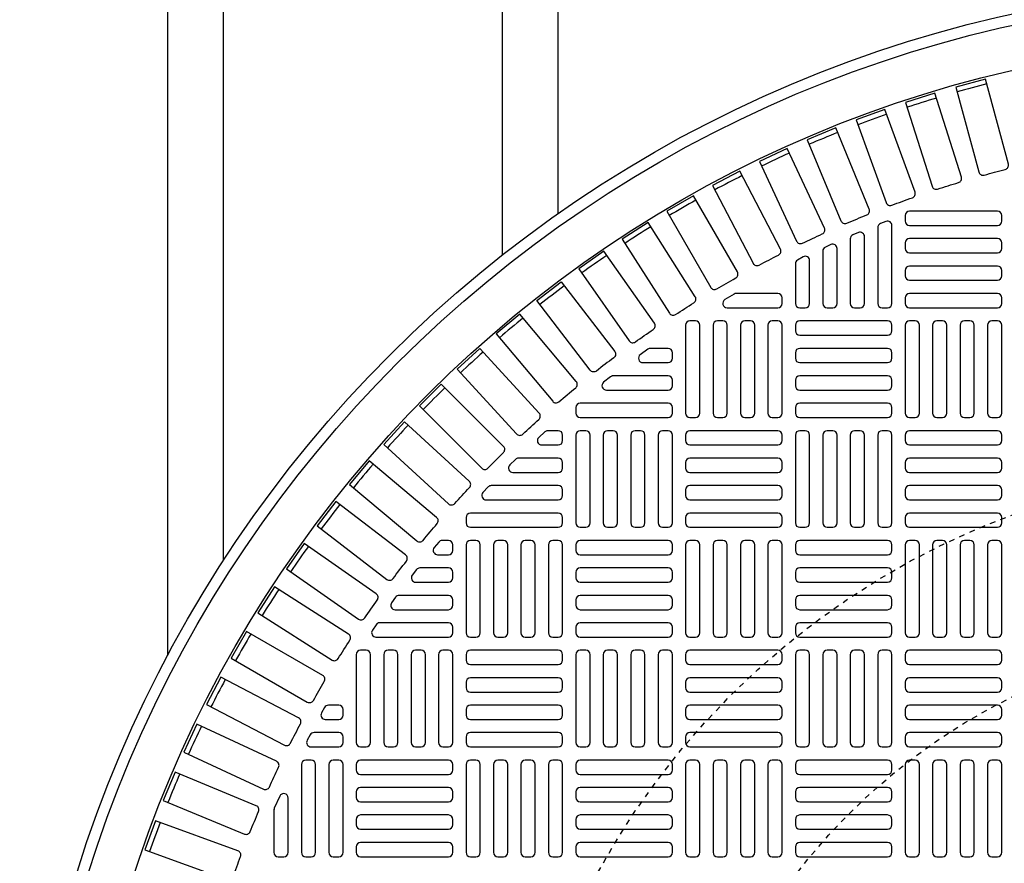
# Model space of a CAD drawing. Extents: x -169 to 7270, y -140 to 2984.
# Tile 652 of 656: x 6504 to 6522, y 1324 to 1339. Entities that reach past the tile are written whole.
import ezdxf

# ---------------------------------------------------------------- set-up
doc = ezdxf.new("R2010")
doc.units = 0
doc.header["$MEASUREMENT"] = 0
doc.linetypes.add('HIDDEN2', pattern=[0.28125, 0.1875, -0.09375])
doc.layers.get('DEFPOINTS').update_dxf_attribs({"linetype": 'CONTINUOUS'})
for name, color, linetype in [('TANK-MANHOLE-COVER-40', 2, 'CONTINUOUS'), ('TANK-MANHOLE-COVER-HATCH-40', 252, 'CONTINUOUS'), ('TANK-SLOPE', 3, 'CONTINUOUS'), ('TANK-UST-RIB', 7, 'CONTINUOUS')]:
    doc.layers.add(name, color=color, linetype=linetype)

msp = doc.modelspace()

# ---------------------------------------------------------------- linework, layer by layer
at = {"layer": 'DEFPOINTS', "color": 8, "linetype": 'HIDDEN2', "ltscale": 0.125}
msp.add_circle((6526.95106, 1317.00983), 14, dxfattribs=at)
msp.add_circle((6526.95106, 1317.00983), 14, dxfattribs=at)
at = {"layer": 'DEFPOINTS', "color": 8, "linetype": 'HIDDEN2', "ltscale": 0.5}
msp.add_circle((6526.95106, 1317.00983), 11, dxfattribs=at)
msp.add_circle((6526.95106, 1317.00983), 11, dxfattribs=at)
at = {"layer": 'TANK-MANHOLE-COVER-40', "color": 4, "linetype": 'Continuous'}
msp.add_circle((6526.95183, 1317.00983), 22.63902, dxfattribs=at)
at = {"layer": 'TANK-MANHOLE-COVER-40', "color": 1, "linetype": 'Continuous'}
msp.add_circle((6526.95183, 1317.00983), 22.44094, dxfattribs=at)
at = {"layer": 'TANK-MANHOLE-COVER-40', "color": 2, "linetype": 'Continuous'}
msp.add_circle((6526.95183, 1317.00983), 21.65354, dxfattribs=at)
at = {"layer": 'TANK-MANHOLE-COVER-HATCH-40', "linetype": 'Continuous'}
for points in [[(6521.59649, 1336.23864, -0.00491171), (6521.97528, 1336.34013, 0.41709369), (6522.03171, 1336.43677), (6521.62387, 1337.95884), (6521.09147, 1337.81619), (6521.49931, 1336.29411, 0.41709369), (6521.59649, 1336.23864)], [(6520.76284, 1335.98674, -0.00491171), (6521.13684, 1336.10466, 0.41709369), (6521.189, 1336.20366), (6520.71516, 1337.7065), (6520.18949, 1337.54076), (6520.66333, 1336.03792, 0.41709369), (6520.76284, 1335.98674)], [(6519.94097, 1335.69872, -0.00491171), (6520.30947, 1335.83284, 0.41709369), (6520.35726, 1335.93403), (6519.81832, 1337.41476), (6519.30038, 1337.22625), (6519.83932, 1335.74551, 0.41709369), (6519.94097, 1335.69872)], [(6519.13245, 1335.37512, -0.00491171), (6519.49475, 1335.52519, 0.41709369), (6519.53808, 1335.62836), (6518.93506, 1337.08418), (6518.42583, 1336.87326), (6519.02885, 1335.41743, 0.41709369), (6519.13245, 1335.37512)], [(6518.3388, 1335.01656, -0.00491171), (6518.69422, 1335.1823, 0.41709369), (6518.73301, 1335.28726), (6518.06706, 1336.71539), (6517.56752, 1336.48245), (6518.23347, 1335.05432, 0.41709369), (6518.3388, 1335.01656)], [(6517.56156, 1334.62373, -0.00491171), (6517.9094, 1334.80481, 0.41709369), (6517.94358, 1334.91136), (6517.21597, 1336.30909), (6516.72706, 1336.05458), (6517.45467, 1334.65686, 0.41709369), (6517.56156, 1334.62373)], [(6516.80219, 1334.19737, -0.00491171), (6517.1418, 1334.39345, 0.41709369), (6517.1713, 1334.50139), (6516.38341, 1335.86605), (6515.90608, 1335.59046), (6516.69396, 1334.2258, 0.41709369), (6516.80219, 1334.19737)], [(6516.06214, 1333.73829, -0.00491171), (6516.39288, 1333.94899, 0.41709369), (6516.41763, 1334.05812), (6515.57097, 1335.38711), (6515.10611, 1335.09096), (6515.95277, 1333.76197, 0.41709369), (6516.06214, 1333.73829)], [(6515.34282, 1333.24737, -0.00491171), (6515.66405, 1333.4723, 0.41709369), (6515.68403, 1333.5824), (6514.7802, 1334.87319), (6514.3287, 1334.55705), (6515.23252, 1333.26626, 0.41709369), (6515.34282, 1333.24737)], [(6514.6456, 1332.72553, -0.41709369), (6514.53458, 1332.73959), (6513.57531, 1333.98974), (6514.0126, 1334.32527), (6514.97186, 1333.07513, -0.41709369), (6514.95671, 1332.96426, 0.00491171), (6514.6456, 1332.72553)], [(6517.15364, 1334.11613, 0.1342636), (6517.11358, 1334.10517), (6516.94707, 1334.00675, 0.76325856), (6516.98714, 1333.86022), (6517.89671, 1333.86022), (6517.89671, 1333.86022, 0.41421356), (6517.97545, 1333.93896), (6517.97545, 1334.03739), (6517.97545, 1334.03739, 0.41421356), (6517.89671, 1334.11613), (6517.15364, 1334.11613)], [(6513.9718, 1332.17378, -0.00491171), (6514.27221, 1332.42586, 0.41709369), (6514.28251, 1332.53728), (6513.26962, 1333.74439), (6512.84739, 1333.3901), (6513.86028, 1332.18299, 0.41709369), (6513.9718, 1332.17378)], [(6515.61365, 1333.13188, 0.15754945), (6515.56758, 1333.11699), (6515.43117, 1333.01856, 0.72778796), (6515.47725, 1332.87597), (6515.92821, 1332.87597), (6515.92821, 1332.87597, 0.41421356), (6516.00695, 1332.95471), (6516.00695, 1333.05314), (6516.00695, 1333.05314, 0.41421356), (6515.92821, 1333.13188), (6515.61365, 1333.13188)], [(6514.94755, 1332.63975, 0.16819223), (6514.89887, 1332.6229), (6514.77375, 1332.52447, 0.71204699), (6514.82243, 1332.38384), (6515.92821, 1332.38384), (6515.92821, 1332.38384, 0.41421356), (6516.00695, 1332.46258), (6516.00695, 1332.56101), (6516.00695, 1332.56101, 0.41421356), (6515.92821, 1332.63975), (6514.92029, 1332.63975)], [(6512.69957, 1330.9848, -0.00491171), (6512.97686, 1331.26209, 0.41709369), (6512.97741, 1331.37399), (6511.86317, 1332.48823), (6511.47343, 1332.09848), (6512.58767, 1330.98425, 0.41709369), (6512.69957, 1330.9848)], [(6511.5358, 1329.68945, -0.00491171), (6511.78787, 1329.98986, 0.41709369), (6511.77867, 1330.10138), (6510.57156, 1331.11427), (6510.21727, 1330.69204), (6511.42438, 1329.67915, 0.41709369), (6511.5358, 1329.68945)], [(6510.48936, 1328.29761, -0.00491171), (6510.71429, 1328.61884, 0.41709369), (6510.6954, 1328.72913), (6509.40461, 1329.63296), (6509.08846, 1329.18146), (6510.37926, 1328.27763, 0.41709369), (6510.48936, 1328.29761)], [(6510.01267, 1327.56878, -0.00491171), (6510.22337, 1327.89952, 0.41709369), (6510.19969, 1328.00889), (6508.8707, 1328.85555), (6508.57455, 1328.39068), (6509.90354, 1327.54402, 0.41709369), (6510.01267, 1327.56878)], [(6509.56821, 1326.81985, -0.00491171), (6509.76429, 1327.15947, 0.41709369), (6509.73586, 1327.2677), (6508.3712, 1328.05558), (6508.09561, 1327.57825), (6509.46027, 1326.79036, 0.41709369), (6509.56821, 1326.81985)], [(6509.15685, 1326.05225, -0.00491171), (6509.33793, 1326.4001, 0.41709369), (6509.3048, 1326.50699), (6507.90708, 1327.23459), (6507.65257, 1326.74569), (6509.0503, 1326.01808, 0.41709369), (6509.15685, 1326.05225)], [(6508.77936, 1325.26744, -0.00491171), (6508.94509, 1325.62285, 0.41709369), (6508.90734, 1325.72819), (6507.47921, 1326.39414), (6507.24627, 1325.8946), (6508.6744, 1325.22865, 0.41709369), (6508.77936, 1325.26744)], [(6508.43647, 1324.46691, -0.00491171), (6508.58654, 1324.82921, 0.41709369), (6508.54422, 1324.93281), (6507.0884, 1325.53583), (6506.87747, 1325.0266), (6508.3333, 1324.42358, 0.41709369), (6508.43647, 1324.46691)], [(6508.86128, 1324.87013), (6508.86128, 1324.09644), (6508.86128, 1324.09644, 0.41421356), (6508.94002, 1324.0177), (6509.03844, 1324.0177), (6509.03844, 1324.0177, 0.41421356), (6509.11718, 1324.09644), (6509.11718, 1325.07024, 0.80700564), (6508.96673, 1325.10275), (6508.8683, 1324.88562, 0.10680341), (6508.86128, 1324.85311)], [(6508.12882, 1323.65218, -0.00491171), (6508.26294, 1324.02069, 0.41709369), (6508.21615, 1324.12234), (6506.73541, 1324.66128), (6506.54689, 1324.14334), (6508.02763, 1323.6044, 0.41709369), (6508.12882, 1323.65218)]]:
    msp.add_lwpolyline(points, format="xyb", dxfattribs=at)
at = {"layer": 'TANK-MANHOLE-COVER-HATCH-40', "linetype": 'Continuous', "flags": 128}
for points in [[(6520.18018, 1335.41534, 0.41421356), (6520.25892, 1335.3366), (6521.83372, 1335.3366, 0.41421356), (6521.91246, 1335.41534), (6521.91246, 1335.51377, 0.41421356), (6521.83372, 1335.59251), (6520.25892, 1335.59251, 0.41421356), (6520.18018, 1335.51377)], [(6520.18018, 1334.92321, 0.41421356), (6520.25892, 1334.84447), (6521.83372, 1334.84447, 0.41421356), (6521.91246, 1334.92321), (6521.91246, 1335.02164, 0.41421356), (6521.83372, 1335.10038), (6520.25892, 1335.10038, 0.41421356), (6520.18018, 1335.02164)], [(6520.18018, 1334.43109, 0.41421356), (6520.25892, 1334.35235), (6521.83372, 1334.35235, 0.41421356), (6521.91246, 1334.43109), (6521.91246, 1334.52951, 0.41421356), (6521.83372, 1334.60825), (6520.25892, 1334.60825, 0.41421356), (6520.18018, 1334.52951)], [(6520.18018, 1333.93896, 0.41421356), (6520.25892, 1333.86022), (6521.83372, 1333.86022, 0.41421356), (6521.91246, 1333.93896), (6521.91246, 1334.03739, 0.41421356), (6521.83372, 1334.11613), (6520.25892, 1334.11613, 0.41421356), (6520.18018, 1334.03739)], [(6516.42033, 1331.89172, 0.41421356), (6516.49907, 1331.97046), (6516.49907, 1333.54526, 0.41421356), (6516.42033, 1333.624), (6516.32191, 1333.624, 0.41421356), (6516.24317, 1333.54526), (6516.24317, 1331.97046, 0.41421356), (6516.32191, 1331.89172)], [(6516.91246, 1331.89172, 0.41421356), (6516.9912, 1331.97046), (6516.9912, 1333.54526, 0.41421356), (6516.91246, 1333.624), (6516.81404, 1333.624, 0.41421356), (6516.73529, 1333.54526), (6516.73529, 1331.97046, 0.41421356), (6516.81404, 1331.89172)], [(6517.40459, 1331.89172, 0.41421356), (6517.48333, 1331.97046), (6517.48333, 1333.54526, 0.41421356), (6517.40459, 1333.624), (6517.30616, 1333.624, 0.41421356), (6517.22742, 1333.54526), (6517.22742, 1331.97046, 0.41421356), (6517.30616, 1331.89172)], [(6517.89671, 1331.89172, 0.41421356), (6517.97545, 1331.97046), (6517.97545, 1333.54526, 0.41421356), (6517.89671, 1333.624), (6517.79829, 1333.624, 0.41421356), (6517.71955, 1333.54526), (6517.71955, 1331.97046, 0.41421356), (6517.79829, 1331.89172)], [(6519.94396, 1333.54526, 0.41421356), (6519.86522, 1333.624), (6518.29041, 1333.624, 0.41421356), (6518.21167, 1333.54526), (6518.21167, 1333.44684, 0.41421356), (6518.29041, 1333.3681), (6519.86522, 1333.3681, 0.41421356), (6519.94396, 1333.44684)], [(6520.35734, 1331.89172, 0.41421356), (6520.43608, 1331.97046), (6520.43608, 1333.54526, 0.41421356), (6520.35734, 1333.624), (6520.25892, 1333.624, 0.41421356), (6520.18018, 1333.54526), (6520.18018, 1331.97046, 0.41421356), (6520.25892, 1331.89172)], [(6520.84947, 1331.89172, 0.41421356), (6520.92821, 1331.97046), (6520.92821, 1333.54526, 0.41421356), (6520.84947, 1333.624), (6520.75104, 1333.624, 0.41421356), (6520.6723, 1333.54526), (6520.6723, 1331.97046, 0.41421356), (6520.75104, 1331.89172)], [(6521.34159, 1331.89172, 0.41421356), (6521.42033, 1331.97046), (6521.42033, 1333.54526, 0.41421356), (6521.34159, 1333.624), (6521.24317, 1333.624, 0.41421356), (6521.16443, 1333.54526), (6521.16443, 1331.97046, 0.41421356), (6521.24317, 1331.89172)], [(6521.83372, 1331.89172, 0.41421356), (6521.91246, 1331.97046), (6521.91246, 1333.54526, 0.41421356), (6521.83372, 1333.624), (6521.73529, 1333.624, 0.41421356), (6521.65655, 1333.54526), (6521.65655, 1331.97046, 0.41421356), (6521.73529, 1331.89172)], [(6519.94396, 1333.05314, 0.41421356), (6519.86522, 1333.13188), (6518.29041, 1333.13188, 0.41421356), (6518.21167, 1333.05314), (6518.21167, 1332.95471, 0.41421356), (6518.29041, 1332.87597), (6519.86522, 1332.87597, 0.41421356), (6519.94396, 1332.95471)], [(6519.94396, 1332.56101, 0.41421356), (6519.86522, 1332.63975), (6518.29041, 1332.63975, 0.41421356), (6518.21167, 1332.56101), (6518.21167, 1332.46258, 0.41421356), (6518.29041, 1332.38384), (6519.86522, 1332.38384, 0.41421356), (6519.94396, 1332.46258)], [(6519.94396, 1332.06888, 0.41421356), (6519.86522, 1332.14762), (6518.29041, 1332.14762, 0.41421356), (6518.21167, 1332.06888), (6518.21167, 1331.97046, 0.41421356), (6518.29041, 1331.89172), (6519.86522, 1331.89172, 0.41421356), (6519.94396, 1331.97046)], [(6514.45183, 1329.92321, 0.41421356), (6514.53057, 1330.00195), (6514.53057, 1331.57676, 0.41421356), (6514.45183, 1331.6555), (6514.35341, 1331.6555, 0.41421356), (6514.27467, 1331.57676), (6514.27467, 1330.00195, 0.41421356), (6514.35341, 1329.92321)], [(6514.94396, 1329.92321, 0.41421356), (6515.0227, 1330.00195), (6515.0227, 1331.57676, 0.41421356), (6514.94396, 1331.6555), (6514.84553, 1331.6555, 0.41421356), (6514.76679, 1331.57676), (6514.76679, 1330.00195, 0.41421356), (6514.84553, 1329.92321)], [(6515.43608, 1329.92321, 0.41421356), (6515.51482, 1330.00195), (6515.51482, 1331.57676, 0.41421356), (6515.43608, 1331.6555), (6515.33766, 1331.6555, 0.41421356), (6515.25892, 1331.57676), (6515.25892, 1330.00195, 0.41421356), (6515.33766, 1329.92321)], [(6515.92821, 1329.92321, 0.41421356), (6516.00695, 1330.00195), (6516.00695, 1331.57676, 0.41421356), (6515.92821, 1331.6555), (6515.82978, 1331.6555, 0.41421356), (6515.75104, 1331.57676), (6515.75104, 1330.00195, 0.41421356), (6515.82978, 1329.92321)], [(6516.24317, 1331.47833, 0.41421356), (6516.32191, 1331.39959), (6517.89671, 1331.39959, 0.41421356), (6517.97545, 1331.47833), (6517.97545, 1331.57676, 0.41421356), (6517.89671, 1331.6555), (6516.32191, 1331.6555, 0.41421356), (6516.24317, 1331.57676)], [(6518.38884, 1329.92321, 0.41421356), (6518.46758, 1330.00195), (6518.46758, 1331.57676, 0.41421356), (6518.38884, 1331.6555), (6518.29041, 1331.6555, 0.41421356), (6518.21167, 1331.57676), (6518.21167, 1330.00195, 0.41421356), (6518.29041, 1329.92321)], [(6518.88096, 1329.92321, 0.41421356), (6518.9597, 1330.00195), (6518.9597, 1331.57676, 0.41421356), (6518.88096, 1331.6555), (6518.78254, 1331.6555, 0.41421356), (6518.7038, 1331.57676), (6518.7038, 1330.00195, 0.41421356), (6518.78254, 1329.92321)], [(6519.37309, 1329.92321, 0.41421356), (6519.45183, 1330.00195), (6519.45183, 1331.57676, 0.41421356), (6519.37309, 1331.6555), (6519.27467, 1331.6555, 0.41421356), (6519.19592, 1331.57676), (6519.19592, 1330.00195, 0.41421356), (6519.27467, 1329.92321)], [(6519.86522, 1329.92321, 0.41421356), (6519.94396, 1330.00195), (6519.94396, 1331.57676, 0.41421356), (6519.86522, 1331.6555), (6519.76679, 1331.6555, 0.41421356), (6519.68805, 1331.57676), (6519.68805, 1330.00195, 0.41421356), (6519.76679, 1329.92321)], [(6520.18018, 1331.47833, 0.41421356), (6520.25892, 1331.39959), (6521.83372, 1331.39959, 0.41421356), (6521.91246, 1331.47833), (6521.91246, 1331.57676, 0.41421356), (6521.83372, 1331.6555), (6520.25892, 1331.6555, 0.41421356), (6520.18018, 1331.57676)], [(6516.24317, 1330.98621, 0.41421356), (6516.32191, 1330.90747), (6517.89671, 1330.90747, 0.41421356), (6517.97545, 1330.98621), (6517.97545, 1331.08463, 0.41421356), (6517.89671, 1331.16337), (6516.32191, 1331.16337, 0.41421356), (6516.24317, 1331.08463)], [(6520.18018, 1330.98621, 0.41421356), (6520.25892, 1330.90747), (6521.83372, 1330.90747, 0.41421356), (6521.91246, 1330.98621), (6521.91246, 1331.08463, 0.41421356), (6521.83372, 1331.16337), (6520.25892, 1331.16337, 0.41421356), (6520.18018, 1331.08463)], [(6516.24317, 1330.49408, 0.41421356), (6516.32191, 1330.41534), (6517.89671, 1330.41534, 0.41421356), (6517.97545, 1330.49408), (6517.97545, 1330.59251, 0.41421356), (6517.89671, 1330.67125), (6516.32191, 1330.67125, 0.41421356), (6516.24317, 1330.59251)], [(6520.18018, 1330.49408, 0.41421356), (6520.25892, 1330.41534), (6521.83372, 1330.41534, 0.41421356), (6521.91246, 1330.49408), (6521.91246, 1330.59251, 0.41421356), (6521.83372, 1330.67125), (6520.25892, 1330.67125, 0.41421356), (6520.18018, 1330.59251)], [(6516.24317, 1330.00195, 0.41421356), (6516.32191, 1329.92321), (6517.89671, 1329.92321, 0.41421356), (6517.97545, 1330.00195), (6517.97545, 1330.10038, 0.41421356), (6517.89671, 1330.17912), (6516.32191, 1330.17912, 0.41421356), (6516.24317, 1330.10038)], [(6520.18018, 1330.00195, 0.41421356), (6520.25892, 1329.92321), (6521.83372, 1329.92321, 0.41421356), (6521.91246, 1330.00195), (6521.91246, 1330.10038, 0.41421356), (6521.83372, 1330.17912), (6520.25892, 1330.17912, 0.41421356), (6520.18018, 1330.10038)], [(6512.48333, 1327.95471, 0.41421356), (6512.56207, 1328.03345), (6512.56207, 1329.60825, 0.41421356), (6512.48333, 1329.68699), (6512.3849, 1329.68699, 0.41421356), (6512.30616, 1329.60825), (6512.30616, 1328.03345, 0.41421356), (6512.3849, 1327.95471)], [(6512.97545, 1327.95471, 0.41421356), (6513.05419, 1328.03345), (6513.05419, 1329.60825, 0.41421356), (6512.97545, 1329.68699), (6512.87703, 1329.68699, 0.41421356), (6512.79829, 1329.60825), (6512.79829, 1328.03345, 0.41421356), (6512.87703, 1327.95471)], [(6513.46758, 1327.95471, 0.41421356), (6513.54632, 1328.03345), (6513.54632, 1329.60825, 0.41421356), (6513.46758, 1329.68699), (6513.36915, 1329.68699, 0.41421356), (6513.29041, 1329.60825), (6513.29041, 1328.03345, 0.41421356), (6513.36915, 1327.95471)], [(6513.9597, 1327.95471, 0.41421356), (6514.03844, 1328.03345), (6514.03844, 1329.60825, 0.41421356), (6513.9597, 1329.68699), (6513.86128, 1329.68699, 0.41421356), (6513.78254, 1329.60825), (6513.78254, 1328.03345, 0.41421356), (6513.86128, 1327.95471)], [(6516.00695, 1329.60825, 0.41421356), (6515.92821, 1329.68699), (6514.35341, 1329.68699, 0.41421356), (6514.27467, 1329.60825), (6514.27467, 1329.50983, 0.41421356), (6514.35341, 1329.43109), (6515.92821, 1329.43109, 0.41421356), (6516.00695, 1329.50983)], [(6516.42033, 1327.95471, 0.41421356), (6516.49907, 1328.03345), (6516.49907, 1329.60825, 0.41421356), (6516.42033, 1329.68699), (6516.32191, 1329.68699, 0.41421356), (6516.24317, 1329.60825), (6516.24317, 1328.03345, 0.41421356), (6516.32191, 1327.95471)], [(6516.91246, 1327.95471, 0.41421356), (6516.9912, 1328.03345), (6516.9912, 1329.60825, 0.41421356), (6516.91246, 1329.68699), (6516.81404, 1329.68699, 0.41421356), (6516.73529, 1329.60825), (6516.73529, 1328.03345, 0.41421356), (6516.81404, 1327.95471)], [(6517.40459, 1327.95471, 0.41421356), (6517.48333, 1328.03345), (6517.48333, 1329.60825, 0.41421356), (6517.40459, 1329.68699), (6517.30616, 1329.68699, 0.41421356), (6517.22742, 1329.60825), (6517.22742, 1328.03345, 0.41421356), (6517.30616, 1327.95471)], [(6517.89671, 1327.95471, 0.41421356), (6517.97545, 1328.03345), (6517.97545, 1329.60825, 0.41421356), (6517.89671, 1329.68699), (6517.79829, 1329.68699, 0.41421356), (6517.71955, 1329.60825), (6517.71955, 1328.03345, 0.41421356), (6517.79829, 1327.95471)], [(6519.94396, 1329.60825, 0.41421356), (6519.86522, 1329.68699), (6518.29041, 1329.68699, 0.41421356), (6518.21167, 1329.60825), (6518.21167, 1329.50983, 0.41421356), (6518.29041, 1329.43109), (6519.86522, 1329.43109, 0.41421356), (6519.94396, 1329.50983)], [(6520.35734, 1327.95471, 0.41421356), (6520.43608, 1328.03345), (6520.43608, 1329.60825, 0.41421356), (6520.35734, 1329.68699), (6520.25892, 1329.68699, 0.41421356), (6520.18018, 1329.60825), (6520.18018, 1328.03345, 0.41421356), (6520.25892, 1327.95471)], [(6520.84947, 1327.95471, 0.41421356), (6520.92821, 1328.03345), (6520.92821, 1329.60825, 0.41421356), (6520.84947, 1329.68699), (6520.75104, 1329.68699, 0.41421356), (6520.6723, 1329.60825), (6520.6723, 1328.03345, 0.41421356), (6520.75104, 1327.95471)], [(6521.34159, 1327.95471, 0.41421356), (6521.42033, 1328.03345), (6521.42033, 1329.60825, 0.41421356), (6521.34159, 1329.68699), (6521.24317, 1329.68699, 0.41421356), (6521.16443, 1329.60825), (6521.16443, 1328.03345, 0.41421356), (6521.24317, 1327.95471)], [(6521.83372, 1327.95471, 0.41421356), (6521.91246, 1328.03345), (6521.91246, 1329.60825, 0.41421356), (6521.83372, 1329.68699), (6521.73529, 1329.68699, 0.41421356), (6521.65655, 1329.60825), (6521.65655, 1328.03345, 0.41421356), (6521.73529, 1327.95471)], [(6516.00695, 1329.11613, 0.41421356), (6515.92821, 1329.19487), (6514.35341, 1329.19487, 0.41421356), (6514.27467, 1329.11613), (6514.27467, 1329.0177, 0.41421356), (6514.35341, 1328.93896), (6515.92821, 1328.93896, 0.41421356), (6516.00695, 1329.0177)], [(6519.94396, 1329.11613, 0.41421356), (6519.86522, 1329.19487), (6518.29041, 1329.19487, 0.41421356), (6518.21167, 1329.11613), (6518.21167, 1329.0177, 0.41421356), (6518.29041, 1328.93896), (6519.86522, 1328.93896, 0.41421356), (6519.94396, 1329.0177)], [(6516.00695, 1328.624, 0.41421356), (6515.92821, 1328.70274), (6514.35341, 1328.70274, 0.41421356), (6514.27467, 1328.624), (6514.27467, 1328.52558, 0.41421356), (6514.35341, 1328.44684), (6515.92821, 1328.44684, 0.41421356), (6516.00695, 1328.52558)], [(6519.94396, 1328.624, 0.41421356), (6519.86522, 1328.70274), (6518.29041, 1328.70274, 0.41421356), (6518.21167, 1328.624), (6518.21167, 1328.52558, 0.41421356), (6518.29041, 1328.44684), (6519.86522, 1328.44684, 0.41421356), (6519.94396, 1328.52558)], [(6516.00695, 1328.13188, 0.41421356), (6515.92821, 1328.21062), (6514.35341, 1328.21062, 0.41421356), (6514.27467, 1328.13188), (6514.27467, 1328.03345, 0.41421356), (6514.35341, 1327.95471), (6515.92821, 1327.95471, 0.41421356), (6516.00695, 1328.03345)], [(6519.94396, 1328.13188, 0.41421356), (6519.86522, 1328.21062), (6518.29041, 1328.21062, 0.41421356), (6518.21167, 1328.13188), (6518.21167, 1328.03345, 0.41421356), (6518.29041, 1327.95471), (6519.86522, 1327.95471, 0.41421356), (6519.94396, 1328.03345)], [(6510.51482, 1325.98621, 0.41421356), (6510.59356, 1326.06495), (6510.59356, 1327.63975, 0.41421356), (6510.51482, 1327.71849), (6510.4164, 1327.71849, 0.41421356), (6510.33766, 1327.63975), (6510.33766, 1326.06495, 0.41421356), (6510.4164, 1325.98621)], [(6511.00695, 1325.98621, 0.41421356), (6511.08569, 1326.06495), (6511.08569, 1327.63975, 0.41421356), (6511.00695, 1327.71849), (6510.90852, 1327.71849, 0.41421356), (6510.82978, 1327.63975), (6510.82978, 1326.06495, 0.41421356), (6510.90852, 1325.98621)], [(6511.49907, 1325.98621, 0.41421356), (6511.57781, 1326.06495), (6511.57781, 1327.63975, 0.41421356), (6511.49907, 1327.71849), (6511.40065, 1327.71849, 0.41421356), (6511.32191, 1327.63975), (6511.32191, 1326.06495, 0.41421356), (6511.40065, 1325.98621)], [(6511.9912, 1325.98621, 0.41421356), (6512.06994, 1326.06495), (6512.06994, 1327.63975, 0.41421356), (6511.9912, 1327.71849), (6511.89278, 1327.71849, 0.41421356), (6511.81404, 1327.63975), (6511.81404, 1326.06495, 0.41421356), (6511.89278, 1325.98621)], [(6512.30616, 1327.54132, 0.41421356), (6512.3849, 1327.46258), (6513.9597, 1327.46258, 0.41421356), (6514.03844, 1327.54132), (6514.03844, 1327.63975, 0.41421356), (6513.9597, 1327.71849), (6512.3849, 1327.71849, 0.41421356), (6512.30616, 1327.63975)], [(6514.45183, 1325.98621, 0.41421356), (6514.53057, 1326.06495), (6514.53057, 1327.63975, 0.41421356), (6514.45183, 1327.71849), (6514.35341, 1327.71849, 0.41421356), (6514.27467, 1327.63975), (6514.27467, 1326.06495, 0.41421356), (6514.35341, 1325.98621)], [(6514.94396, 1325.98621, 0.41421356), (6515.0227, 1326.06495), (6515.0227, 1327.63975, 0.41421356), (6514.94396, 1327.71849), (6514.84553, 1327.71849, 0.41421356), (6514.76679, 1327.63975), (6514.76679, 1326.06495, 0.41421356), (6514.84553, 1325.98621)], [(6515.43608, 1325.98621, 0.41421356), (6515.51482, 1326.06495), (6515.51482, 1327.63975, 0.41421356), (6515.43608, 1327.71849), (6515.33766, 1327.71849, 0.41421356), (6515.25892, 1327.63975), (6515.25892, 1326.06495, 0.41421356), (6515.33766, 1325.98621)], [(6515.92821, 1325.98621, 0.41421356), (6516.00695, 1326.06495), (6516.00695, 1327.63975, 0.41421356), (6515.92821, 1327.71849), (6515.82978, 1327.71849, 0.41421356), (6515.75104, 1327.63975), (6515.75104, 1326.06495, 0.41421356), (6515.82978, 1325.98621)], [(6516.24317, 1327.54132, 0.41421356), (6516.32191, 1327.46258), (6517.89671, 1327.46258, 0.41421356), (6517.97545, 1327.54132), (6517.97545, 1327.63975, 0.41421356), (6517.89671, 1327.71849), (6516.32191, 1327.71849, 0.41421356), (6516.24317, 1327.63975)], [(6518.38884, 1325.98621, 0.41421356), (6518.46758, 1326.06495), (6518.46758, 1327.63975, 0.41421356), (6518.38884, 1327.71849), (6518.29041, 1327.71849, 0.41421356), (6518.21167, 1327.63975), (6518.21167, 1326.06495, 0.41421356), (6518.29041, 1325.98621)], [(6518.88096, 1325.98621, 0.41421356), (6518.9597, 1326.06495), (6518.9597, 1327.63975, 0.41421356), (6518.88096, 1327.71849), (6518.78254, 1327.71849, 0.41421356), (6518.7038, 1327.63975), (6518.7038, 1326.06495, 0.41421356), (6518.78254, 1325.98621)], [(6519.37309, 1325.98621, 0.41421356), (6519.45183, 1326.06495), (6519.45183, 1327.63975, 0.41421356), (6519.37309, 1327.71849), (6519.27467, 1327.71849, 0.41421356), (6519.19592, 1327.63975), (6519.19592, 1326.06495, 0.41421356), (6519.27467, 1325.98621)], [(6519.86522, 1325.98621, 0.41421356), (6519.94396, 1326.06495), (6519.94396, 1327.63975, 0.41421356), (6519.86522, 1327.71849), (6519.76679, 1327.71849, 0.41421356), (6519.68805, 1327.63975), (6519.68805, 1326.06495, 0.41421356), (6519.76679, 1325.98621)], [(6520.18018, 1327.54132, 0.41421356), (6520.25892, 1327.46258), (6521.83372, 1327.46258, 0.41421356), (6521.91246, 1327.54132), (6521.91246, 1327.63975, 0.41421356), (6521.83372, 1327.71849), (6520.25892, 1327.71849, 0.41421356), (6520.18018, 1327.63975)], [(6512.30616, 1327.0492, 0.41421356), (6512.3849, 1326.97046), (6513.9597, 1326.97046, 0.41421356), (6514.03844, 1327.0492), (6514.03844, 1327.14762, 0.41421356), (6513.9597, 1327.22636), (6512.3849, 1327.22636, 0.41421356), (6512.30616, 1327.14762)], [(6516.24317, 1327.0492, 0.41421356), (6516.32191, 1326.97046), (6517.89671, 1326.97046, 0.41421356), (6517.97545, 1327.0492), (6517.97545, 1327.14762, 0.41421356), (6517.89671, 1327.22636), (6516.32191, 1327.22636, 0.41421356), (6516.24317, 1327.14762)], [(6520.18018, 1327.0492, 0.41421356), (6520.25892, 1326.97046), (6521.83372, 1326.97046, 0.41421356), (6521.91246, 1327.0492), (6521.91246, 1327.14762, 0.41421356), (6521.83372, 1327.22636), (6520.25892, 1327.22636, 0.41421356), (6520.18018, 1327.14762)], [(6512.30616, 1326.55707, 0.41421356), (6512.3849, 1326.47833), (6513.9597, 1326.47833, 0.41421356), (6514.03844, 1326.55707), (6514.03844, 1326.6555, 0.41421356), (6513.9597, 1326.73424), (6512.3849, 1326.73424, 0.41421356), (6512.30616, 1326.6555)], [(6516.24317, 1326.55707, 0.41421356), (6516.32191, 1326.47833), (6517.89671, 1326.47833, 0.41421356), (6517.97545, 1326.55707), (6517.97545, 1326.6555, 0.41421356), (6517.89671, 1326.73424), (6516.32191, 1326.73424, 0.41421356), (6516.24317, 1326.6555)], [(6520.18018, 1326.55707, 0.41421356), (6520.25892, 1326.47833), (6521.83372, 1326.47833, 0.41421356), (6521.91246, 1326.55707), (6521.91246, 1326.6555, 0.41421356), (6521.83372, 1326.73424), (6520.25892, 1326.73424, 0.41421356), (6520.18018, 1326.6555)], [(6512.30616, 1326.06495, 0.41421356), (6512.3849, 1325.98621), (6513.9597, 1325.98621, 0.41421356), (6514.03844, 1326.06495), (6514.03844, 1326.16337, 0.41421356), (6513.9597, 1326.24211), (6512.3849, 1326.24211, 0.41421356), (6512.30616, 1326.16337)], [(6516.24317, 1326.06495, 0.41421356), (6516.32191, 1325.98621), (6517.89671, 1325.98621, 0.41421356), (6517.97545, 1326.06495), (6517.97545, 1326.16337, 0.41421356), (6517.89671, 1326.24211), (6516.32191, 1326.24211, 0.41421356), (6516.24317, 1326.16337)], [(6520.18018, 1326.06495, 0.41421356), (6520.25892, 1325.98621), (6521.83372, 1325.98621, 0.41421356), (6521.91246, 1326.06495), (6521.91246, 1326.16337, 0.41421356), (6521.83372, 1326.24211), (6520.25892, 1326.24211, 0.41421356), (6520.18018, 1326.16337)], [(6512.06994, 1325.67125, 0.41421356), (6511.9912, 1325.74999), (6510.4164, 1325.74999, 0.41421356), (6510.33766, 1325.67125), (6510.33766, 1325.57282, 0.41421356), (6510.4164, 1325.49408), (6511.9912, 1325.49408, 0.41421356), (6512.06994, 1325.57282)], [(6512.48333, 1324.0177, 0.41421356), (6512.56207, 1324.09644), (6512.56207, 1325.67125, 0.41421356), (6512.48333, 1325.74999), (6512.3849, 1325.74999, 0.41421356), (6512.30616, 1325.67125), (6512.30616, 1324.09644, 0.41421356), (6512.3849, 1324.0177)], [(6512.97545, 1324.0177, 0.41421356), (6513.05419, 1324.09644), (6513.05419, 1325.67125, 0.41421356), (6512.97545, 1325.74999), (6512.87703, 1325.74999, 0.41421356), (6512.79829, 1325.67125), (6512.79829, 1324.09644, 0.41421356), (6512.87703, 1324.0177)], [(6513.46758, 1324.0177, 0.41421356), (6513.54632, 1324.09644), (6513.54632, 1325.67125, 0.41421356), (6513.46758, 1325.74999), (6513.36915, 1325.74999, 0.41421356), (6513.29041, 1325.67125), (6513.29041, 1324.09644, 0.41421356), (6513.36915, 1324.0177)], [(6513.9597, 1324.0177, 0.41421356), (6514.03844, 1324.09644), (6514.03844, 1325.67125, 0.41421356), (6513.9597, 1325.74999), (6513.86128, 1325.74999, 0.41421356), (6513.78254, 1325.67125), (6513.78254, 1324.09644, 0.41421356), (6513.86128, 1324.0177)], [(6516.00695, 1325.67125, 0.41421356), (6515.92821, 1325.74999), (6514.35341, 1325.74999, 0.41421356), (6514.27467, 1325.67125), (6514.27467, 1325.57282, 0.41421356), (6514.35341, 1325.49408), (6515.92821, 1325.49408, 0.41421356), (6516.00695, 1325.57282)], [(6516.42033, 1324.0177, 0.41421356), (6516.49907, 1324.09644), (6516.49907, 1325.67125, 0.41421356), (6516.42033, 1325.74999), (6516.32191, 1325.74999, 0.41421356), (6516.24317, 1325.67125), (6516.24317, 1324.09644, 0.41421356), (6516.32191, 1324.0177)], [(6516.91246, 1324.0177, 0.41421356), (6516.9912, 1324.09644), (6516.9912, 1325.67125, 0.41421356), (6516.91246, 1325.74999), (6516.81404, 1325.74999, 0.41421356), (6516.73529, 1325.67125), (6516.73529, 1324.09644, 0.41421356), (6516.81404, 1324.0177)], [(6517.40459, 1324.0177, 0.41421356), (6517.48333, 1324.09644), (6517.48333, 1325.67125, 0.41421356), (6517.40459, 1325.74999), (6517.30616, 1325.74999, 0.41421356), (6517.22742, 1325.67125), (6517.22742, 1324.09644, 0.41421356), (6517.30616, 1324.0177)], [(6517.89671, 1324.0177, 0.41421356), (6517.97545, 1324.09644), (6517.97545, 1325.67125, 0.41421356), (6517.89671, 1325.74999), (6517.79829, 1325.74999, 0.41421356), (6517.71955, 1325.67125), (6517.71955, 1324.09644, 0.41421356), (6517.79829, 1324.0177)], [(6519.94396, 1325.67125, 0.41421356), (6519.86522, 1325.74999), (6518.29041, 1325.74999, 0.41421356), (6518.21167, 1325.67125), (6518.21167, 1325.57282, 0.41421356), (6518.29041, 1325.49408), (6519.86522, 1325.49408, 0.41421356), (6519.94396, 1325.57282)], [(6520.35734, 1324.0177, 0.41421356), (6520.43608, 1324.09644), (6520.43608, 1325.67125, 0.41421356), (6520.35734, 1325.74999), (6520.25892, 1325.74999, 0.41421356), (6520.18018, 1325.67125), (6520.18018, 1324.09644, 0.41421356), (6520.25892, 1324.0177)], [(6520.84947, 1324.0177, 0.41421356), (6520.92821, 1324.09644), (6520.92821, 1325.67125, 0.41421356), (6520.84947, 1325.74999), (6520.75104, 1325.74999, 0.41421356), (6520.6723, 1325.67125), (6520.6723, 1324.09644, 0.41421356), (6520.75104, 1324.0177)], [(6521.34159, 1324.0177, 0.41421356), (6521.42033, 1324.09644), (6521.42033, 1325.67125, 0.41421356), (6521.34159, 1325.74999), (6521.24317, 1325.74999, 0.41421356), (6521.16443, 1325.67125), (6521.16443, 1324.09644, 0.41421356), (6521.24317, 1324.0177)], [(6521.83372, 1324.0177, 0.41421356), (6521.91246, 1324.09644), (6521.91246, 1325.67125, 0.41421356), (6521.83372, 1325.74999), (6521.73529, 1325.74999, 0.41421356), (6521.65655, 1325.67125), (6521.65655, 1324.09644, 0.41421356), (6521.73529, 1324.0177)], [(6512.06994, 1325.17912, 0.41421356), (6511.9912, 1325.25786), (6510.4164, 1325.25786, 0.41421356), (6510.33766, 1325.17912), (6510.33766, 1325.08069, 0.41421356), (6510.4164, 1325.00195), (6511.9912, 1325.00195, 0.41421356), (6512.06994, 1325.08069)], [(6516.00695, 1325.17912, 0.41421356), (6515.92821, 1325.25786), (6514.35341, 1325.25786, 0.41421356), (6514.27467, 1325.17912), (6514.27467, 1325.08069, 0.41421356), (6514.35341, 1325.00195), (6515.92821, 1325.00195, 0.41421356), (6516.00695, 1325.08069)], [(6519.94396, 1325.17912, 0.41421356), (6519.86522, 1325.25786), (6518.29041, 1325.25786, 0.41421356), (6518.21167, 1325.17912), (6518.21167, 1325.08069, 0.41421356), (6518.29041, 1325.00195), (6519.86522, 1325.00195, 0.41421356), (6519.94396, 1325.08069)], [(6512.06994, 1324.68699, 0.41421356), (6511.9912, 1324.76573), (6510.4164, 1324.76573, 0.41421356), (6510.33766, 1324.68699), (6510.33766, 1324.58857, 0.41421356), (6510.4164, 1324.50983), (6511.9912, 1324.50983, 0.41421356), (6512.06994, 1324.58857)], [(6516.00695, 1324.68699, 0.41421356), (6515.92821, 1324.76573), (6514.35341, 1324.76573, 0.41421356), (6514.27467, 1324.68699), (6514.27467, 1324.58857, 0.41421356), (6514.35341, 1324.50983), (6515.92821, 1324.50983, 0.41421356), (6516.00695, 1324.58857)], [(6519.94396, 1324.68699, 0.41421356), (6519.86522, 1324.76573), (6518.29041, 1324.76573, 0.41421356), (6518.21167, 1324.68699), (6518.21167, 1324.58857, 0.41421356), (6518.29041, 1324.50983), (6519.86522, 1324.50983, 0.41421356), (6519.94396, 1324.58857)], [(6512.06994, 1324.19487, 0.41421356), (6511.9912, 1324.27361), (6510.4164, 1324.27361, 0.41421356), (6510.33766, 1324.19487), (6510.33766, 1324.09644, 0.41421356), (6510.4164, 1324.0177), (6511.9912, 1324.0177, 0.41421356), (6512.06994, 1324.09644)], [(6516.00695, 1324.19487, 0.41421356), (6515.92821, 1324.27361), (6514.35341, 1324.27361, 0.41421356), (6514.27467, 1324.19487), (6514.27467, 1324.09644, 0.41421356), (6514.35341, 1324.0177), (6515.92821, 1324.0177, 0.41421356), (6516.00695, 1324.09644)], [(6519.94396, 1324.19487, 0.41421356), (6519.86522, 1324.27361), (6518.29041, 1324.27361, 0.41421356), (6518.21167, 1324.19487), (6518.21167, 1324.09644, 0.41421356), (6518.29041, 1324.0177), (6519.86522, 1324.0177, 0.41421356), (6519.94396, 1324.09644)]]:
    msp.add_lwpolyline(points, format="xyb", close=True, dxfattribs=at)
at = {"layer": 'TANK-MANHOLE-COVER-HATCH-40', "linetype": 'Continuous'}
for points in [[(6519.86522, 1333.86022, 0.41421356), (6519.94396, 1333.93896), (6519.94396, 1335.33233, 0.52729524), (6519.83673, 1335.40573), (6519.7383, 1335.36754, 0.30950451), (6519.68805, 1335.29413), (6519.68805, 1333.93896), (6519.68805, 1333.93896, 0.41421356), (6519.76679, 1333.86022), (6519.86522, 1333.86022)], [(6519.37309, 1333.86022, 0.41421356), (6519.45183, 1333.93896), (6519.45183, 1335.13429, 0.53592322), (6519.34264, 1335.20691), (6519.24421, 1335.16563, 0.30214843), (6519.19592, 1335.09302), (6519.19592, 1333.93896), (6519.19592, 1333.93896, 0.41421356), (6519.27467, 1333.86022), (6519.37309, 1333.86022)], [(6518.88096, 1333.86022, 0.41421356), (6518.9597, 1333.93896), (6518.9597, 1334.92056, 0.54471323), (6518.84855, 1334.99231), (6518.75012, 1334.94785, 0.2947387), (6518.7038, 1334.87609), (6518.7038, 1333.93896), (6518.7038, 1333.93896, 0.41421356), (6518.78254, 1333.86022), (6518.88096, 1333.86022)], [(6518.21167, 1334.64662), (6518.21167, 1333.93896), (6518.21167, 1333.93896, 0.41421356), (6518.29041, 1333.86022), (6518.38884, 1333.86022), (6518.38884, 1333.86022, 0.41421356), (6518.46758, 1333.93896), (6518.46758, 1334.70344, 0.57735027), (6518.34947, 1334.77163), (6518.25104, 1334.71481, 0.26794919)], [(6513.61727, 1331.96988), (6512.55269, 1333.13165), (6512.14632, 1332.75928), (6513.21089, 1331.5975, 0.41709369), (6513.32271, 1331.59317, -0.00491171), (6513.61184, 1331.85811, 0.41709369)], [(6516.00695, 1332.06888, 0.41421356), (6515.92821, 1332.14762), (6514.35341, 1332.14762, 0.41421356), (6514.27467, 1332.06888), (6514.27467, 1331.97046, 0.41421356), (6514.35341, 1331.89172), (6515.92821, 1331.89172, 0.41421356), (6516.00695, 1331.97046)], [(6512.36416, 1330.75076), (6511.20238, 1331.81534), (6510.83, 1331.40897), (6511.99178, 1330.34439, 0.41709369), (6512.10355, 1330.34982, -0.00491171), (6512.36849, 1330.63895, 0.41709369)], [(6513.9597, 1331.6555), (6513.77054, 1331.6555, 0.1880618), (6513.71724, 1331.63472), (6513.61022, 1331.53629, 0.68341411), (6513.66352, 1331.39959), (6513.9597, 1331.39959), (6513.9597, 1331.39959, 0.41421356), (6514.03844, 1331.47833), (6514.03844, 1331.57676), (6514.03844, 1331.57676, 0.41421356)], [(6513.9597, 1331.16337), (6513.2463, 1331.16337, 0.19743793), (6513.19094, 1331.14062), (6513.09139, 1331.0422, 0.67023271), (6513.14675, 1330.90747), (6513.9597, 1330.90747), (6513.9597, 1330.90747, 0.41421356), (6514.03844, 1330.98621), (6514.03844, 1331.08463), (6514.03844, 1331.08463, 0.41421356)], [(6513.9597, 1330.67125), (6512.75843, 1330.67125, 0.20651443), (6512.70115, 1330.64653), (6512.60832, 1330.54811, 0.6576677), (6512.6656, 1330.41534), (6513.9597, 1330.41534), (6513.9597, 1330.41534, 0.41421356), (6514.03844, 1330.49408), (6514.03844, 1330.59251), (6514.03844, 1330.59251, 0.41421356)], [(6510.99703, 1329.00445, -0.00491946), (6511.23613, 1329.31606, 0.41709369), (6511.22207, 1329.42708), (6509.97192, 1330.38634), (6509.63638, 1329.94906), (6510.88702, 1328.98942, 0.41710279)], [(6513.9597, 1330.17912), (6512.3849, 1330.17912, 0.41421356), (6512.30616, 1330.10038), (6512.30616, 1330.00195, 0.41421356), (6512.3849, 1329.92321), (6513.9597, 1329.92321, 0.41421356), (6514.03844, 1330.00195), (6514.03844, 1330.10038, 0.41421356)], [(6512.06994, 1329.50983), (6512.06994, 1329.60825), (6512.06994, 1329.60825, 0.41421356), (6511.9912, 1329.68699), (6511.87797, 1329.68699, 0.2239262), (6511.81723, 1329.65835), (6511.73605, 1329.55993, 0.63408546), (6511.7968, 1329.43109), (6511.9912, 1329.43109), (6511.9912, 1329.43109, 0.41421356)], [(6511.9912, 1329.19487), (6511.47995, 1329.19487, 0.23232365), (6511.41764, 1329.16426), (6511.34161, 1329.06584, 0.62295027), (6511.40393, 1328.93896), (6511.9912, 1328.93896), (6511.9912, 1328.93896, 0.41421356), (6512.06994, 1329.0177), (6512.06994, 1329.11613), (6512.06994, 1329.11613, 0.41421356)], [(6511.9912, 1328.70274), (6511.1072, 1328.70274, 0.24054885), (6511.04342, 1328.67017), (6510.97217, 1328.57175, 0.61218964), (6511.03596, 1328.44684), (6511.9912, 1328.44684), (6511.9912, 1328.44684, 0.41421356), (6512.06994, 1328.52558), (6512.06994, 1328.624), (6512.06994, 1328.624, 0.41421356)], [(6511.9912, 1328.21062), (6510.75796, 1328.21062, 0.24862232), (6510.6928, 1328.17608), (6510.62603, 1328.07765, 0.60176538), (6510.69119, 1327.95471), (6511.9912, 1327.95471), (6511.9912, 1327.95471, 0.41421356), (6512.06994, 1328.03345), (6512.06994, 1328.13188), (6512.06994, 1328.13188, 0.41421356)], [(6510.0227, 1326.73424), (6509.83745, 1326.73424, 0.27209959), (6509.76866, 1326.69381), (6509.71384, 1326.59538, 0.57220395), (6509.78264, 1326.47833), (6510.0227, 1326.47833), (6510.0227, 1326.47833, 0.41421356), (6510.10144, 1326.55707), (6510.10144, 1326.6555), (6510.10144, 1326.6555, 0.41421356)], [(6510.0227, 1326.24211), (6509.58153, 1326.24211, 0.26794919), (6509.51333, 1326.20274), (6509.45651, 1326.10432, 0.57735027), (6509.5247, 1325.98621), (6510.0227, 1325.98621), (6510.0227, 1325.98621, 0.41421356), (6510.10144, 1326.06495), (6510.10144, 1326.16337), (6510.10144, 1326.16337, 0.41421356)], [(6509.53057, 1324.0177, 0.41421356), (6509.60931, 1324.09644), (6509.60931, 1325.67125, 0.41421356), (6509.53057, 1325.74999), (6509.43215, 1325.74999, 0.41421356), (6509.35341, 1325.67125), (6509.35341, 1324.09644, 0.41421356), (6509.43215, 1324.0177)], [(6510.0227, 1324.0177, 0.41421356), (6510.10144, 1324.09644), (6510.10144, 1325.67125, 0.41421356), (6510.0227, 1325.74999), (6509.92427, 1325.74999, 0.41421356), (6509.84553, 1325.67125), (6509.84553, 1324.09644, 0.41421356), (6509.92427, 1324.0177)]]:
    msp.add_lwpolyline(points, format="xyb", close=True, dxfattribs=at)
for start, end in [(104.266426, 105.733574), (106.766426, 108.233574), (109.266426, 110.733574), (111.766426, 113.233574), (114.266426, 115.733574), (116.766426, 118.233574), (119.266426, 120.733574), (121.766426, 123.233574), (124.266426, 125.733574), (126.766426, 128.233574), (129.266426, 130.733574), (131.766426, 133.233574), (134.266426, 135.733574), (136.766426, 138.233574), (139.266426, 140.733574), (141.766426, 143.233574), (144.266426, 145.733574), (146.766426, 148.233574), (149.266426, 150.733574), (151.766426, 153.233574), (154.266426, 155.733574), (156.766426, 158.233574), (159.266426, 160.733574)]:
    msp.add_arc((6526.95183, 1317.00983), 21.52559, start, end, dxfattribs=at)
at = {"layer": 'TANK-SLOPE'}
msp.add_circle((6526.95183, 1317.00983), 34.63902, dxfattribs=at)
at = {"layer": 'TANK-UST-RIB'}
for p, q in [((6507.95183, 1380.01839), (6507.95183, 1329.32795)), ((6512.95183, 1380.01839), (6512.95183, 1334.80955)), ((6506.95183, 1378.01839), (6506.95183, 1327.62619)), ((6513.95183, 1378.01839), (6513.95183, 1335.55283))]:
    msp.add_line(p, q, dxfattribs=at)

doc.saveas('drawing.dxf')
